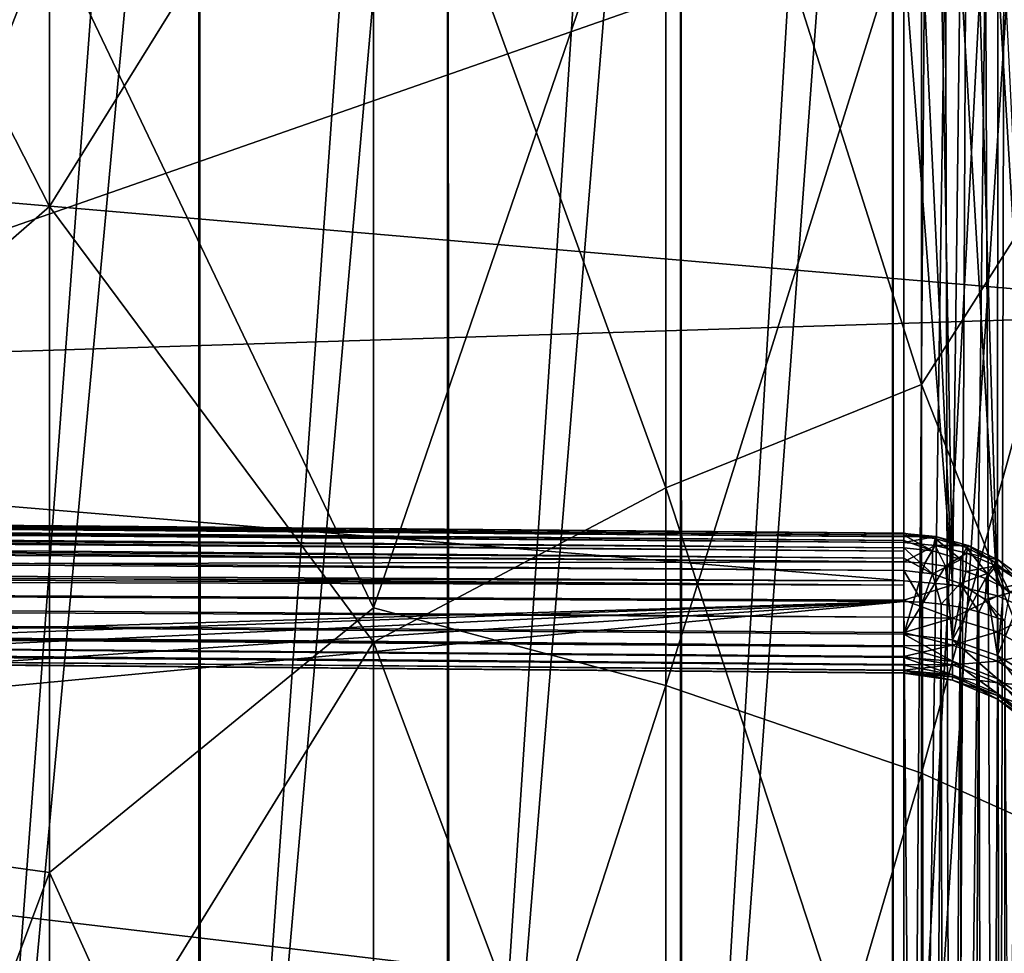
# Model space of a CAD drawing. Header units: metres. Extents: x -22 to 72, y -222 to 22.
# Tile 372 of 410: x 66.9 to 68.46, y 4.5 to 5.98. Entities that reach past the tile are written whole.
import ezdxf

# ---------------------------------------------------------------- set-up
doc = ezdxf.new("R2010")
doc.units = ezdxf.units.M
doc.layers.add('solid_509499_SW0002_01', color=7, linetype='CONTINUOUS')

msp = doc.modelspace()

# ---------------------------------------------------------------- linework, layer by layer
at = {"layer": 'solid_509499_SW0002_01'}
for points in [[(68.581665, 9.040996, 68.596573), (68.284485, 8.793593, 68.42334), (68.286072, 3.406716, 76.119041)], [(68.581665, 9.040996, 68.596573), (68.286072, 3.406716, 76.119041), (68.582764, 3.654026, 76.292206)], [(68.284485, 8.793593, 68.42334), (67.947723, 8.582954, 68.275848), (67.949852, 3.196073, 75.971542)], [(68.284485, 8.793593, 68.42334), (67.949852, 3.196073, 75.971542), (68.286072, 3.406716, 76.119041)], [(67.947723, 8.582954, 68.275848), (67.578094, 8.41328, 68.157043), (67.58078, 3.02629, 75.852661)], [(67.947723, 8.582954, 68.275848), (67.58078, 3.02629, 75.852661), (67.949852, 3.196073, 75.971542)], [(67.578094, 8.41328, 68.157043), (67.182976, 8.287955, 68.06929), (67.186211, 2.900748, 75.764755)], [(67.578094, 8.41328, 68.157043), (67.186211, 2.900748, 75.764755), (67.58078, 3.02629, 75.852661)], [(67.182976, 8.287955, 68.06929), (66.770233, 8.20948, 68.014336), (66.774002, 2.821947, 75.709579)], [(67.182976, 8.287955, 68.06929), (66.774002, 2.821947, 75.709579), (67.186211, 2.900748, 75.764755)], [(68.581665, 7.800567, 61.561749), (68.581665, 3.382028, 58.467854), (68.284485, 3.208795, 58.715256)], [(68.284485, 7.627334, 61.809151), (68.581665, 7.800567, 61.561749), (68.284485, 3.208795, 58.715256)], [(68.284485, 7.627334, 61.809151), (68.284485, 3.208795, 58.715256), (67.947723, 3.061304, 58.925896)], [(67.947723, 7.479843, 62.019787), (68.284485, 7.627334, 61.809151), (67.947723, 3.061304, 58.925896)], [(67.947723, 7.479843, 62.019787), (67.947723, 3.061304, 58.925896), (67.578094, 2.942497, 59.09557)], [(67.578094, 7.361035, 62.189461), (67.947723, 7.479843, 62.019787), (67.578094, 2.942497, 59.09557)], [(67.578094, 7.361035, 62.189461), (67.578094, 2.942497, 59.09557), (67.182976, 2.854743, 59.220894)], [(67.182976, 7.273282, 62.314789), (67.578094, 7.361035, 62.189461), (67.182976, 2.854743, 59.220894)], [(68.330727, 6.76368, 83.47625), (68.67218, 7.292746, 82.641075), (68.67218, 5.937394, 83.241142)], [(67.182976, 7.273282, 62.314789), (67.182976, 2.854743, 59.220894), (66.770233, 2.799795, 59.29937)], [(66.770233, 7.218333, 62.393261), (67.182976, 7.273282, 62.314789), (66.770233, 2.799795, 59.29937)], [(53.5, 6.836931, 87.855888), (68.897644, 5.515822, 88.262665), (68.899071, 7.250747, 87.708542)], [(66.388702, 6.774852, 85.186844), (66.945839, 7.165273, 84.701546), (66.945839, 5.682283, 85.26252)], [(66.945839, 5.682283, 85.26252), (66.945839, 7.165273, 84.701546), (67.460587, 6.511939, 84.571938)], [(53.5, 6.836931, 87.855888), (53.5, 5.02954, 88.388817), (68.897644, 5.515822, 88.262665)], [(66.388702, 5.198274, 85.727493), (66.388702, 6.774852, 85.186844), (66.945839, 5.682283, 85.26252)], [(67.92469, 6.677051, 84.040993), (68.330727, 6.76368, 83.47625), (68.330727, 5.399823, 84.003235)], [(68.330727, 5.399823, 84.003235), (68.330727, 6.76368, 83.47625), (68.67218, 5.937394, 83.241142)], [(67.460587, 6.511939, 84.571938), (67.92469, 6.677051, 84.040993), (67.92469, 5.235548, 84.567604)], [(67.92469, 5.235548, 84.567604), (67.92469, 6.677051, 84.040993), (68.330727, 5.399823, 84.003235)], [(67.460587, 5.044859, 51.155148), (67.460587, 6.56117, 51.685871), (66.945839, 6.123909, 51.124493)], [(67.92469, 6.400613, 52.085094), (67.460587, 6.56117, 51.685871), (67.460587, 5.044859, 51.155148)], [(66.945839, 5.682283, 85.26252), (67.460587, 6.511939, 84.571938), (67.460587, 4.990018, 85.091934)], [(67.460587, 4.990018, 85.091934), (67.460587, 6.511939, 84.571938), (67.92469, 5.235548, 84.567604)], [(67.92469, 4.921407, 51.567356), (67.92469, 6.400613, 52.085094), (67.460587, 5.044859, 51.155148)], [(68.330727, 6.219466, 52.535511), (67.92469, 6.400613, 52.085094), (67.92469, 4.921407, 51.567356)], [(68.30262, 6.145581, 67.017227), (55.599979, 1.705677, 73.551338), (55.599979, 6.236387, 67.080811)], [(66.945839, 6.123909, 51.124493), (66.388702, 6.226329, 50.842255), (66.388702, 4.701618, 50.363388)], [(68.330727, 4.782124, 52.032425), (68.330727, 6.219466, 52.535511), (67.92469, 4.921407, 51.567356)], [(68.67218, 6.020631, 53.029903), (68.330727, 6.219466, 52.535511), (68.330727, 4.782124, 52.032425)], [(68.30262, 5.087574, 65.964531), (68.30262, 6.082843, 66.66143), (55.599979, 6.146427, 66.570618)], [(68.30262, 5.087574, 65.964531), (55.599979, 6.146427, 66.570618), (55.599979, 5.151157, 65.873726)], [(53.5, 6.139806, 47.917599), (68.892906, 6.142597, 47.918453), (68.893272, 4.318313, 47.448792)], [(53.5, 4.314916, 47.448078), (53.5, 6.139806, 47.917599), (68.893272, 4.318313, 47.448792)], [(68.30262, 6.145581, 67.017227), (68.30262, 1.61487, 73.487755), (55.599979, 1.705677, 73.551338)], [(68.336067, 6.14373, 67.016098), (68.30262, 1.61487, 73.487755), (68.30262, 6.145581, 67.017227)], [(68.336067, 6.14373, 67.016098), (68.36911, 6.138702, 67.013), (68.30262, 1.61487, 73.487755)], [(68.36911, 6.138702, 67.013), (68.379753, 1.606037, 73.481567), (68.30262, 1.61487, 73.487755)], [(68.36911, 6.138702, 67.013), (68.401283, 6.130504, 67.008072), (68.379753, 1.606037, 73.481567)], [(68.401283, 6.130504, 67.008072), (68.432167, 6.11917, 67.001472), (68.379753, 1.606037, 73.481567)], [(66.945839, 4.624278, 50.6535), (66.945839, 6.123909, 51.124493), (66.388702, 4.701618, 50.363388)], [(67.460587, 5.044859, 51.155148), (66.945839, 6.123909, 51.124493), (66.945839, 4.624278, 50.6535)], [(68.432167, 6.11917, 67.001472), (68.451508, 1.581238, 73.464203), (68.379753, 1.606037, 73.481567)], [(68.432167, 6.11917, 67.001472), (68.461388, 6.104851, 66.993286), (68.451508, 1.581238, 73.464203)], [(68.461388, 6.104851, 66.993286), (68.488571, 6.087646, 66.983742), (68.451508, 1.581238, 73.464203)], [(68.488571, 6.087646, 66.983742), (68.513054, 1.542143, 73.436829), (68.451508, 1.581238, 73.464203)], [(68.379753, 5.081389, 65.973366), (68.30262, 6.082843, 66.66143), (68.30262, 5.087574, 65.964531)], [(68.332268, 6.081759, 66.662781), (68.30262, 6.082843, 66.66143), (68.379753, 5.081389, 65.973366)], [(68.362122, 6.078797, 66.666519), (68.332268, 6.081759, 66.662781), (68.379753, 5.081389, 65.973366)], [(68.39209, 6.073863, 66.672806), (68.362122, 6.078797, 66.666519), (68.379753, 5.081389, 65.973366)], [(68.39209, 6.073863, 66.672806), (68.379753, 5.081389, 65.973366), (68.451576, 5.064001, 65.998199)], [(68.42205, 6.066449, 66.68161), (68.39209, 6.073863, 66.672806), (68.451576, 5.064001, 65.998199)], [(68.451752, 6.056551, 66.693314), (68.42205, 6.066449, 66.68161), (68.451576, 5.064001, 65.998199)], [(68.451752, 6.056551, 66.693314), (68.451576, 5.064001, 65.998199), (68.513168, 5.036586, 66.037354)], [(68.463127, 6.052008, 66.698692), (68.451752, 6.056551, 66.693314), (68.513168, 5.036586, 66.037354)], [(68.67218, 4.629241, 52.542904), (68.67218, 6.020631, 53.029903), (68.330727, 4.782124, 52.032425)], [(68.330727, 5.399823, 84.003235), (68.67218, 5.937394, 83.241142), (68.67218, 4.533285, 83.716057)], [(66.388702, 5.198274, 85.727493), (66.945839, 5.682283, 85.26252), (66.945839, 4.156043, 85.692093)], [(66.945839, 4.156043, 85.692093), (66.945839, 5.682283, 85.26252), (67.460587, 4.990018, 85.091934)], [(53.5, 5.02954, 88.388817), (68.896446, 3.739455, 88.664375), (68.897644, 5.515822, 88.262665)], [(67.92469, 5.235548, 84.567604), (68.330727, 5.399823, 84.003235), (68.330727, 3.995498, 84.410286)], [(68.330727, 3.995498, 84.410286), (68.330727, 5.399823, 84.003235), (68.67218, 4.533285, 83.716057)], [(68.302605, 5.163639, 65.163193), (55.599979, 5.27428, 65.192627), (55.599979, 5.27402, 65.151436)], [(68.302612, 5.162894, 65.196777), (55.599979, 5.269923, 65.233521), (55.599979, 5.27428, 65.192627)], [(68.302605, 5.163639, 65.163193), (68.302612, 5.162894, 65.196777), (55.599979, 5.27428, 65.192627)], [(68.302605, 5.16001, 65.13002), (55.599979, 5.27402, 65.151436), (55.599979, 5.269171, 65.110725)], [(68.302605, 5.16001, 65.13002), (68.302605, 5.163639, 65.163193), (55.599979, 5.27402, 65.151436)], [(68.302605, 5.157826, 65.22963), (55.599979, 5.261066, 65.273476), (55.599979, 5.269923, 65.233521)], [(68.302612, 5.162894, 65.196777), (68.302605, 5.157826, 65.22963), (55.599979, 5.269923, 65.233521)], [(68.302605, 5.16001, 65.13002), (55.599979, 5.269171, 65.110725), (55.599979, 5.259803, 65.070808)], [(68.302605, 5.14837, 65.262001), (55.599979, 5.247731, 65.312378), (55.599979, 5.261066, 65.273476)], [(68.302605, 5.157826, 65.22963), (68.302605, 5.14837, 65.262001), (55.599979, 5.261066, 65.273476)], [(68.302597, 5.152059, 65.097511), (55.599979, 5.259803, 65.070808), (55.599979, 5.245959, 65.032013)], [(68.302597, 5.152059, 65.097511), (68.302605, 5.16001, 65.13002), (55.599979, 5.259803, 65.070808)], [(68.302597, 5.135017, 65.292297), (55.599979, 5.230087, 65.349602), (55.599979, 5.247731, 65.312378)], [(68.302605, 5.14837, 65.262001), (68.302597, 5.135017, 65.292297), (55.599979, 5.247731, 65.312378)], [(68.302582, 5.139914, 65.066299), (55.599979, 5.245959, 65.032013), (55.599979, 5.227877, 64.995071)], [(68.302582, 5.139914, 65.066299), (68.302597, 5.152059, 65.097511), (55.599979, 5.245959, 65.032013)], [(55.599979, 5.230087, 65.349602), (68.30262, 5.117681, 65.320862), (55.599979, 5.208488, 65.384445)], [(68.302597, 5.135017, 65.292297), (68.30262, 5.117681, 65.320862), (55.599979, 5.230087, 65.349602)], [(68.302574, 5.123874, 65.037071), (55.599979, 5.227877, 64.995071), (55.599979, 5.205892, 64.960556)], [(68.302574, 5.123874, 65.037071), (68.302582, 5.139914, 65.066299), (55.599979, 5.227877, 64.995071)], [(67.460587, 4.990018, 85.091934), (67.92469, 5.235548, 84.567604), (67.92469, 3.753199, 84.964958)], [(67.92469, 3.753199, 84.964958), (67.92469, 5.235548, 84.567604), (68.330727, 3.995498, 84.410286)], [(68.30262, 5.117681, 65.320862), (55.599979, 5.093772, 65.548279), (55.599979, 5.208488, 65.384445)], [(68.302567, 5.103981, 65.009964), (55.599979, 5.205892, 64.960556), (55.599979, 5.180054, 64.928558)], [(68.302567, 5.103981, 65.009964), (68.302574, 5.123874, 65.037071), (55.599979, 5.205892, 64.960556)], [(66.388702, 3.579385, 86.123856), (66.388702, 5.198274, 85.727493), (66.945839, 4.156043, 85.692093)], [(68.302544, 5.081006, 64.985977), (55.599979, 5.180054, 64.928558), (55.599979, 5.150743, 64.89962)], [(68.302544, 5.081006, 64.985977), (68.302567, 5.103981, 65.009964), (55.599979, 5.180054, 64.928558)], [(68.352333, 5.155044, 65.128929), (68.302612, 5.162894, 65.196777), (68.302605, 5.163639, 65.163193)], [(68.352333, 5.155044, 65.128929), (68.302605, 5.163639, 65.163193), (68.302605, 5.16001, 65.13002)], [(68.353653, 5.158088, 65.19516), (68.302605, 5.157826, 65.22963), (68.302612, 5.162894, 65.196777)], [(68.352333, 5.155044, 65.128929), (68.353653, 5.158088, 65.19516), (68.302612, 5.162894, 65.196777)], [(55.596142, 5.118831, 65.846367), (68.30262, 5.087574, 65.964531), (55.599979, 5.151157, 65.873726)], [(68.302544, 5.081006, 64.985977), (55.599979, 5.150743, 64.89962), (55.599979, 5.118527, 64.87426)], [(68.348045, 5.135324, 65.065804), (68.302597, 5.152059, 65.097511), (68.302582, 5.139914, 65.066299)], [(68.348045, 5.135324, 65.065804), (68.302605, 5.16001, 65.13002), (68.302597, 5.152059, 65.097511)], [(68.302605, 5.14837, 65.262001), (68.30262, 5.117681, 65.320862), (68.302597, 5.135017, 65.292297)], [(68.348045, 5.135324, 65.065804), (68.352333, 5.155044, 65.128929), (68.302605, 5.16001, 65.13002)], [(68.353653, 5.158088, 65.19516), (68.302605, 5.14837, 65.262001), (68.302605, 5.157826, 65.22963)], [(68.353653, 5.158088, 65.19516), (68.352676, 5.144081, 65.259995), (68.302605, 5.14837, 65.262001)], [(68.352676, 5.144081, 65.259995), (68.30262, 5.117681, 65.320862), (68.302605, 5.14837, 65.262001)], [(68.348045, 5.135324, 65.065804), (68.393188, 5.121827, 65.063774), (68.352333, 5.155044, 65.128929)], [(68.352333, 5.155044, 65.128929), (68.401985, 5.140483, 65.12529), (68.353653, 5.158088, 65.19516)], [(68.393188, 5.121827, 65.063774), (68.401985, 5.140483, 65.12529), (68.352333, 5.155044, 65.128929)], [(68.353653, 5.158088, 65.19516), (68.40464, 5.144113, 65.190239), (68.352676, 5.144081, 65.259995)], [(68.401985, 5.140483, 65.12529), (68.40464, 5.144113, 65.190239), (68.353653, 5.158088, 65.19516)], [(68.348061, 5.098843, 65.009964), (68.302582, 5.139914, 65.066299), (68.302574, 5.123874, 65.037071)], [(68.348061, 5.098843, 65.009964), (68.348045, 5.135324, 65.065804), (68.302582, 5.139914, 65.066299)], [(68.352676, 5.144081, 65.259995), (68.336067, 5.11583, 65.319733), (68.30262, 5.117681, 65.320862)], [(68.352676, 5.144081, 65.259995), (68.36911, 5.110803, 65.316643), (68.336067, 5.11583, 65.319733)], [(68.348061, 5.098843, 65.009964), (68.393188, 5.121827, 65.063774), (68.348045, 5.135324, 65.065804)], [(68.40464, 5.144113, 65.190239), (68.402321, 5.131784, 65.254272), (68.352676, 5.144081, 65.259995)], [(68.352676, 5.144081, 65.259995), (68.402321, 5.131784, 65.254272), (68.36911, 5.110803, 65.316643)], [(68.402321, 5.131784, 65.254272), (68.401283, 5.102604, 65.311707), (68.36911, 5.110803, 65.316643)], [(68.393188, 5.121827, 65.063774), (68.435158, 5.099222, 65.0597), (68.401985, 5.140483, 65.12529)], [(68.402321, 5.131784, 65.254272), (68.449249, 5.111563, 65.244926), (68.401283, 5.102604, 65.311707)], [(68.401985, 5.140483, 65.12529), (68.448349, 5.116278, 65.118721), (68.40464, 5.144113, 65.190239)], [(68.435158, 5.099222, 65.0597), (68.448349, 5.116278, 65.118721), (68.401985, 5.140483, 65.12529)], [(68.40464, 5.144113, 65.190239), (68.452576, 5.121001, 65.181862), (68.402321, 5.131784, 65.254272)], [(68.452576, 5.121001, 65.181862), (68.449249, 5.111563, 65.244926), (68.402321, 5.131784, 65.254272)], [(68.448349, 5.116278, 65.118721), (68.452576, 5.121001, 65.181862), (68.40464, 5.144113, 65.190239)], [(55.596142, 5.118831, 65.846367), (55.584286, 5.091292, 65.812485), (68.30262, 5.029728, 65.913483)], [(55.596142, 5.118831, 65.846367), (68.30262, 5.057218, 65.940628), (68.30262, 5.087574, 65.964531)], [(55.596142, 5.118831, 65.846367), (68.30262, 5.029728, 65.913483), (68.30262, 5.057218, 65.940628)], [(68.30262, 5.054944, 64.965065), (68.302544, 5.081006, 64.985977), (55.599979, 5.118527, 64.87426)], [(61.299999, 4.844246, 64.742928), (68.30262, 5.054944, 64.965065), (55.599979, 5.118527, 64.87426)], [(68.30262, 5.117681, 65.320862), (68.30262, 5.002965, 65.484695), (55.599979, 5.093772, 65.548279)], [(68.348061, 5.098843, 65.009964), (68.302574, 5.123874, 65.037071), (68.302567, 5.103981, 65.009964)], [(68.336067, 5.11583, 65.319733), (68.30262, 5.002965, 65.484695), (68.30262, 5.117681, 65.320862)], [(68.336067, 5.11583, 65.319733), (68.36911, 5.110803, 65.316643), (68.30262, 5.002965, 65.484695)], [(68.348061, 5.098843, 65.009964), (68.392189, 5.083562, 65.009087), (68.393188, 5.121827, 65.063774)], [(68.392189, 5.083562, 65.009087), (68.435158, 5.099222, 65.0597), (68.393188, 5.121827, 65.063774)], [(68.435158, 5.099222, 65.0597), (68.471283, 5.068828, 65.053658), (68.448349, 5.116278, 65.118721)], [(68.448349, 5.116278, 65.118721), (68.488426, 5.083848, 65.109589), (68.452576, 5.121001, 65.181862)], [(68.471283, 5.068828, 65.053658), (68.488426, 5.083848, 65.109589), (68.448349, 5.116278, 65.118721)], [(68.452576, 5.121001, 65.181862), (68.494713, 5.089931, 65.170532), (68.449249, 5.111563, 65.244926)], [(68.488426, 5.083848, 65.109589), (68.494713, 5.089931, 65.170532), (68.452576, 5.121001, 65.181862)], [(68.30262, 5.054944, 64.965065), (68.302567, 5.103981, 65.009964), (68.302544, 5.081006, 64.985977)], [(68.332268, 5.053859, 64.966415), (68.302567, 5.103981, 65.009964), (68.30262, 5.054944, 64.965065)], [(68.348061, 5.098843, 65.009964), (68.302567, 5.103981, 65.009964), (68.332268, 5.053859, 64.966415)], [(68.36911, 5.110803, 65.316643), (68.379753, 4.994133, 65.478508), (68.30262, 5.002965, 65.484695)], [(68.348061, 5.098843, 65.009964), (68.332268, 5.053859, 64.966415), (68.362122, 5.050897, 64.970154)], [(68.348061, 5.098843, 65.009964), (68.362122, 5.050897, 64.970154), (68.392189, 5.083562, 65.009087)], [(68.36911, 5.110803, 65.316643), (68.401283, 5.102604, 65.311707), (68.379753, 4.994133, 65.478508)], [(68.401283, 5.102604, 65.311707), (68.432167, 5.09127, 65.305107), (68.379753, 4.994133, 65.478508)], [(68.392189, 5.083562, 65.009087), (68.431618, 5.05809, 65.006645), (68.435158, 5.099222, 65.0597)], [(68.449249, 5.111563, 65.244926), (68.432167, 5.09127, 65.305107), (68.401283, 5.102604, 65.311707)], [(68.431618, 5.05809, 65.006645), (68.471283, 5.068828, 65.053658), (68.435158, 5.099222, 65.0597)], [(68.449249, 5.111563, 65.244926), (68.461388, 5.076952, 65.296921), (68.432167, 5.09127, 65.305107)], [(68.449249, 5.111563, 65.244926), (68.491379, 5.084192, 65.23246), (68.461388, 5.076952, 65.296921)], [(68.494713, 5.089931, 65.170532), (68.491379, 5.084192, 65.23246), (68.449249, 5.111563, 65.244926)], [(55.584286, 5.091292, 65.812485), (55.56332, 5.069512, 65.771408), (68.30262, 4.984692, 65.850845)], [(55.584286, 5.091292, 65.812485), (68.30262, 5.005451, 65.88343), (68.30262, 5.029728, 65.913483)], [(55.584286, 5.091292, 65.812485), (68.30262, 4.984692, 65.850845), (68.30262, 5.005451, 65.88343)], [(55.596146, 5.072755, 65.585045), (55.599979, 5.093772, 65.548279), (68.30262, 4.982615, 65.51754)], [(55.599979, 5.093772, 65.548279), (68.30262, 5.002965, 65.484695), (68.30262, 4.982615, 65.51754)], [(68.379753, 5.081389, 65.973366), (68.30262, 5.087574, 65.964531), (68.30262, 5.057218, 65.940628)], [(68.392189, 5.083562, 65.009087), (68.362122, 5.050897, 64.970154), (68.39209, 5.045963, 64.976448)], [(68.432167, 5.09127, 65.305107), (68.451576, 4.969301, 65.461121), (68.379753, 4.994133, 65.478508)], [(68.392189, 5.083562, 65.009087), (68.39209, 5.045963, 64.976448), (68.42205, 5.038548, 64.985252)], [(68.392189, 5.083562, 65.009087), (68.42205, 5.038548, 64.985252), (68.431618, 5.05809, 65.006645)], [(68.432167, 5.09127, 65.305107), (68.461388, 5.076952, 65.296921), (68.451576, 4.969301, 65.461121)], [(68.491379, 5.084192, 65.23246), (68.488571, 5.059747, 65.287376), (68.461388, 5.076952, 65.296921)], [(55.56332, 5.069512, 65.771408), (55.531715, 5.055649, 65.722786), (68.30262, 4.954724, 65.779747)], [(55.56332, 5.069512, 65.771408), (68.30262, 4.967712, 65.816139), (68.30262, 4.984692, 65.850845)], [(55.56332, 5.069512, 65.771408), (68.30262, 4.954724, 65.779747), (68.30262, 4.967712, 65.816139)], [(55.58429, 5.058465, 65.626305), (55.596146, 5.072755, 65.585045), (68.30262, 4.953535, 65.588997)], [(55.596146, 5.072755, 65.585045), (68.30262, 4.966068, 65.552452), (68.30262, 4.953535, 65.588997)], [(55.596146, 5.072755, 65.585045), (68.30262, 4.982615, 65.51754), (68.30262, 4.966068, 65.552452)], [(68.379753, 5.028522, 65.928017), (68.379753, 5.081389, 65.973366), (68.30262, 5.057218, 65.940628)], [(68.379753, 5.028522, 65.928017), (68.451576, 5.064001, 65.998199), (68.379753, 5.081389, 65.973366)], [(68.431618, 5.05809, 65.006645), (68.463127, 5.024108, 65.002335), (68.471283, 5.068828, 65.053658)], [(68.461388, 5.076952, 65.296921), (68.488571, 5.059747, 65.287376), (68.451576, 4.969301, 65.461121)], [(55.531715, 5.055649, 65.722786), (68.30262, 4.945892, 65.742134), (68.30262, 4.954724, 65.779747)], [(55.531715, 5.055649, 65.722786), (55.56332, 5.052045, 65.672348), (68.30262, 4.945892, 65.742134)], [(55.56332, 5.052045, 65.672348), (55.58429, 5.058465, 65.626305), (68.30262, 4.941086, 65.665138)], [(55.56332, 5.052045, 65.672348), (68.30262, 4.941327, 65.703773), (68.30262, 4.945892, 65.742134)], [(55.56332, 5.052045, 65.672348), (68.30262, 4.941086, 65.665138), (68.30262, 4.941327, 65.703773)], [(55.58429, 5.058465, 65.626305), (68.30262, 4.945173, 65.626717), (68.30262, 4.941086, 65.665138)], [(55.58429, 5.058465, 65.626305), (68.30262, 4.953535, 65.588997), (68.30262, 4.945173, 65.626717)], [(61.299999, 4.844246, 64.742928), (61.628456, 4.821437, 64.730461), (68.30262, 5.054944, 64.965065)], [(61.628456, 4.821437, 64.730461), (61.949062, 4.756772, 64.688591), (68.30262, 5.054944, 64.965065)], [(61.949062, 4.756772, 64.688591), (62.253242, 4.652044, 64.618507), (68.30262, 5.054944, 64.965065)], [(62.253242, 4.652044, 64.618507), (62.534492, 4.509452, 64.52166), (68.30262, 5.054944, 64.965065)], [(62.534492, 4.509452, 64.52166), (68.30262, 1.123014, 62.211899), (68.30262, 5.054944, 64.965065)], [(68.379753, 5.028522, 65.928017), (68.30262, 5.057218, 65.940628), (68.30262, 5.029728, 65.913483)], [(68.336067, 1.121883, 62.213749), (68.30262, 5.054944, 64.965065), (68.30262, 1.123014, 62.211899)], [(68.336067, 1.121883, 62.213749), (68.332268, 5.053859, 64.966415), (68.30262, 5.054944, 64.965065)], [(68.336067, 1.121883, 62.213749), (68.362122, 5.050897, 64.970154), (68.332268, 5.053859, 64.966415)], [(68.379753, 5.028522, 65.928017), (68.451576, 5.006625, 65.948975), (68.451576, 5.064001, 65.998199)], [(68.431618, 5.05809, 65.006645), (68.42205, 5.038548, 64.985252), (68.451752, 5.028651, 64.996948)], [(68.431618, 5.05809, 65.006645), (68.451752, 5.028651, 64.996948), (68.463127, 5.024108, 65.002335)], [(68.451576, 5.006625, 65.948975), (68.513168, 5.036586, 66.037354), (68.451576, 5.064001, 65.998199)], [(68.488571, 5.059747, 65.287376), (68.513168, 4.930147, 65.433708), (68.451576, 4.969301, 65.461121)], [(67.460587, 3.486439, 50.765022), (67.460587, 5.044859, 51.155148), (66.945839, 4.624278, 50.6535)], [(67.92469, 4.921407, 51.567356), (67.460587, 5.044859, 51.155148), (67.460587, 3.486439, 50.765022)], [(68.336067, 1.121883, 62.213749), (68.36911, 1.11879, 62.218777), (68.362122, 5.050897, 64.970154)], [(68.36911, 1.11879, 62.218777), (68.39209, 5.045963, 64.976448), (68.362122, 5.050897, 64.970154)], [(68.36911, 1.11879, 62.218777), (68.401283, 1.113857, 62.226974), (68.39209, 5.045963, 64.976448)], [(68.401283, 1.113857, 62.226974), (68.42205, 5.038548, 64.985252), (68.39209, 5.045963, 64.976448)], [(68.401283, 1.113857, 62.226974), (68.432167, 1.107256, 62.238308), (68.42205, 5.038548, 64.985252)], [(68.432167, 1.107256, 62.238308), (68.451752, 5.028651, 64.996948), (68.42205, 5.038548, 64.985252)], [(68.451576, 5.006625, 65.948975), (68.513168, 4.972097, 65.982025), (68.513168, 5.036586, 66.037354)], [(53.5, 5.02954, 88.388817), (53.5, 3.181653, 88.757576), (68.896446, 3.739455, 88.664375)], [(68.379753, 5.028522, 65.928017), (68.30262, 5.029728, 65.913483), (68.30262, 5.005451, 65.88343)], [(68.379753, 5.028522, 65.928017), (68.30262, 5.005451, 65.88343), (68.379753, 4.98552, 65.873222)], [(68.379753, 5.028522, 65.928017), (68.379753, 4.98552, 65.873222), (68.451576, 5.006625, 65.948975)], [(68.432167, 1.107256, 62.238308), (68.461388, 1.099069, 62.252628), (68.451752, 5.028651, 64.996948)], [(68.461388, 1.099069, 62.252628), (68.463127, 5.024108, 65.002335), (68.451752, 5.028651, 64.996948)], [(68.461388, 1.099069, 62.252628), (68.488571, 1.089526, 62.269833), (68.463127, 5.024108, 65.002335)], [(68.379753, 4.98552, 65.873222), (68.30262, 5.005451, 65.88343), (68.30262, 4.984692, 65.850845)], [(68.379753, 4.98552, 65.873222), (68.451576, 4.959953, 65.889503), (68.451576, 5.006625, 65.948975)], [(68.451576, 5.006625, 65.948975), (68.451576, 4.959953, 65.889503), (68.513168, 4.972097, 65.982025)], [(66.945839, 4.156043, 85.692093), (67.460587, 4.990018, 85.091934), (67.460587, 3.427384, 85.472481)], [(67.460587, 3.427384, 85.472481), (67.460587, 4.990018, 85.091934), (67.92469, 3.753199, 84.964958)], [(68.379753, 4.959966, 65.539207), (68.30262, 4.982615, 65.51754), (68.30262, 5.002965, 65.484695)], [(68.379753, 4.959966, 65.539207), (68.30262, 5.002965, 65.484695), (68.379753, 4.994133, 65.478508)], [(68.379753, 4.994133, 65.478508), (68.451576, 4.969301, 65.461121), (68.451576, 4.932219, 65.527)], [(68.379753, 4.959966, 65.539207), (68.379753, 4.994133, 65.478508), (68.451576, 4.932219, 65.527)], [(68.379753, 4.98552, 65.873222), (68.30262, 4.984692, 65.850845), (68.30262, 4.967712, 65.816139)], [(68.379753, 4.98552, 65.873222), (68.30262, 4.967712, 65.816139), (68.379753, 4.954033, 65.811089)], [(68.379753, 4.959966, 65.539207), (68.30262, 4.966068, 65.552452), (68.30262, 4.982615, 65.51754)], [(68.379753, 4.98552, 65.873222), (68.379753, 4.954033, 65.811089), (68.451576, 4.959953, 65.889503)], [(68.379753, 4.954033, 65.811089), (68.30262, 4.967712, 65.816139), (68.30262, 4.954724, 65.779747)], [(68.379753, 4.938297, 65.605408), (68.30262, 4.953535, 65.588997), (68.30262, 4.966068, 65.552452)], [(68.379753, 4.938297, 65.605408), (68.30262, 4.966068, 65.552452), (68.379753, 4.959966, 65.539207)], [(68.379753, 4.959966, 65.539207), (68.451576, 4.932219, 65.527), (68.451576, 4.908701, 65.598846)], [(68.379753, 4.938297, 65.605408), (68.379753, 4.959966, 65.539207), (68.451576, 4.908701, 65.598846)], [(68.379753, 4.954033, 65.811089), (68.451576, 4.92578, 65.822075), (68.451576, 4.959953, 65.889503)], [(68.451576, 4.959953, 65.889503), (68.513168, 4.919641, 65.915192), (68.513168, 4.972097, 65.982025)], [(68.451576, 4.969301, 65.461121), (68.513168, 4.930147, 65.433708), (68.513168, 4.888469, 65.507751)], [(68.451576, 4.932219, 65.527), (68.451576, 4.969301, 65.461121), (68.513168, 4.888469, 65.507751)], [(68.451576, 4.959953, 65.889503), (68.451576, 4.92578, 65.822075), (68.513168, 4.919641, 65.915192)], [(68.379753, 4.954033, 65.811089), (68.30262, 4.954724, 65.779747), (68.30262, 4.945892, 65.742134)], [(68.379753, 4.954033, 65.811089), (68.30262, 4.945892, 65.742134), (68.379753, 4.935273, 65.744011)], [(68.379753, 4.938297, 65.605408), (68.30262, 4.945173, 65.626717), (68.30262, 4.953535, 65.588997)], [(68.379753, 4.935273, 65.744011), (68.30262, 4.945892, 65.742134), (68.30262, 4.941327, 65.703773)], [(68.379753, 4.929959, 65.674561), (68.30262, 4.941086, 65.665138), (68.30262, 4.945173, 65.626717)], [(68.379753, 4.929959, 65.674561), (68.30262, 4.945173, 65.626717), (68.379753, 4.938297, 65.605408)], [(68.379753, 4.954033, 65.811089), (68.379753, 4.935273, 65.744011), (68.451576, 4.92578, 65.822075)], [(68.379753, 4.929959, 65.674561), (68.30262, 4.941327, 65.703773), (68.30262, 4.941086, 65.665138)], [(68.379753, 4.935273, 65.744011), (68.30262, 4.941327, 65.703773), (68.379753, 4.929959, 65.674561)], [(68.379753, 4.938297, 65.605408), (68.451576, 4.908701, 65.598846), (68.451576, 4.899652, 65.673897)], [(68.379753, 4.929959, 65.674561), (68.379753, 4.938297, 65.605408), (68.451576, 4.899652, 65.673897)], [(68.379753, 4.935273, 65.744011), (68.451576, 4.905419, 65.749275), (68.451576, 4.92578, 65.822075)], [(68.379753, 4.935273, 65.744011), (68.379753, 4.929959, 65.674561), (68.451576, 4.905419, 65.749275)], [(68.379753, 4.929959, 65.674561), (68.451576, 4.899652, 65.673897), (68.451576, 4.905419, 65.749275)], [(68.451576, 4.932219, 65.527), (68.513168, 4.888469, 65.507751), (68.513168, 4.862037, 65.588501)], [(68.451576, 4.908701, 65.598846), (68.451576, 4.932219, 65.527), (68.513168, 4.862037, 65.588501)], [(67.92469, 3.401124, 51.186779), (67.92469, 4.921407, 51.567356), (67.460587, 3.486439, 50.765022)], [(68.330727, 4.782124, 52.032425), (67.92469, 4.921407, 51.567356), (67.92469, 3.401124, 51.186779)], [(68.451576, 4.92578, 65.822075), (68.513168, 4.881232, 65.839401), (68.513168, 4.919641, 65.915192)], [(68.451576, 4.92578, 65.822075), (68.451576, 4.905419, 65.749275), (68.513168, 4.881232, 65.839401)], [(68.451576, 4.908701, 65.598846), (68.513168, 4.862037, 65.588501), (68.513168, 4.851866, 65.672852)], [(68.451576, 4.899652, 65.673897), (68.451576, 4.908701, 65.598846), (68.513168, 4.851866, 65.672852)], [(68.451576, 4.905419, 65.749275), (68.513168, 4.858348, 65.757576), (68.513168, 4.881232, 65.839401)], [(68.451576, 4.905419, 65.749275), (68.451576, 4.899652, 65.673897), (68.513168, 4.858348, 65.757576)], [(68.451576, 4.899652, 65.673897), (68.513168, 4.851866, 65.672852), (68.513168, 4.858348, 65.757576)], [(68.330727, 3.304867, 51.662617), (68.330727, 4.782124, 52.032425), (67.92469, 3.401124, 51.186779)], [(68.67218, 4.629241, 52.542904), (68.330727, 4.782124, 52.032425), (68.330727, 3.304867, 51.662617)], [(66.945839, 4.624278, 50.6535), (66.388702, 4.701618, 50.363388), (66.388702, 3.140862, 50.019722)], [(68.67218, 3.199211, 52.184917), (68.67218, 4.629241, 52.542904), (68.330727, 3.304867, 51.662617)], [(66.945839, 3.089196, 50.315491), (66.945839, 4.624278, 50.6535), (66.388702, 3.140862, 50.019722)], [(67.460587, 3.486439, 50.765022), (66.945839, 4.624278, 50.6535), (66.945839, 3.089196, 50.315491)], [(68.330727, 3.995498, 84.410286), (68.67218, 4.533285, 83.716057), (68.67218, 3.091949, 84.061913)], [(62.534492, 4.509452, 64.52166), (62.784794, 4.333081, 64.400826), (68.30262, 1.123014, 62.211899)]]:
    msp.add_3dface(points, dxfattribs=at)

doc.saveas('drawing.dxf')
